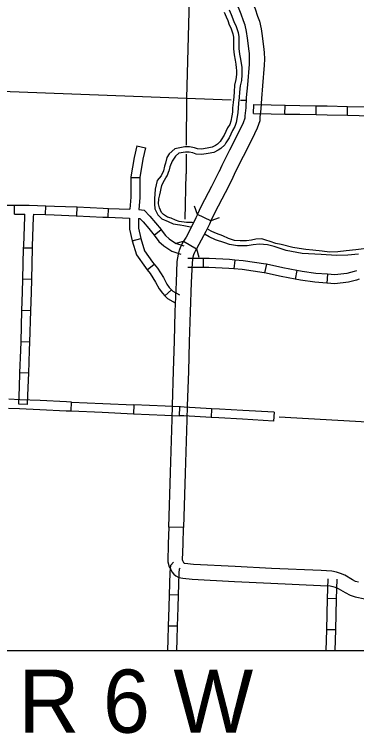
# Model space of a CAD drawing. Extents: x 1196286 to 1268366, y 2040822 to 2082115.
# Drawn here: x 1231536 to 1233701, y 2047441 to 2051997 of the extents above; entities that cross this region are included whole.
import ezdxf

# ---------------------------------------------------------------- set-up
doc = ezdxf.new("R2010")
doc.units = 0
for name, color, linetype in [('26', 7, 'Continuous'), ('60', 7, 'Continuous'), ('61', 7, 'Continuous'), ('62', 7, 'Continuous'), ('Level 69', 7, 'Continuous'), ('Level 71', 7, 'Continuous'), ('Level 76', 7, 'Continuous'), ('Level 8', 7, 'Continuous'), ('Level 87', 7, 'Continuous')]:
    doc.layers.add(name, color=color, linetype=linetype)

msp = doc.modelspace()

# ---------------------------------------------------------------- linework, layer by layer
at = {"layer": '60'}
for points in [[(1232645.8, 2052248.9), (1232623.9, 2051465.3), (1232622.9, 2051167.9)], [(1231228.9, 2051519.4), (1232623.9, 2051465.3), (1232908.2, 2051455.7)], [(1232966.3, 2051453.8), (1232998.5, 2051452.7)], [(1232622.7, 2051111.6), (1232622.2, 2050985.8)], [(1232615.9, 2050700.4), (1232622.2, 2050985.8)], [(1233211.6, 2049446.5), (1234584.3, 2049368.5)]]:
    msp.add_lwpolyline(points, dxfattribs=at)
at = {"layer": '61'}
for p, q in [((1233049.5, 2051369.5), (1233050.6, 2051425.7)), ((1233247.4, 2051365.5), (1233248.6, 2051421.7)), ((1233445.4, 2051361.5), (1233446.5, 2051417.8)), ((1233643.4, 2051357.6), (1233644.5, 2051413.8)), ((1232311, 2051163.9), (1232365.8, 2051150.9)), ((1232273.6, 2050963.1), (1232329.8, 2050962.8)), ((1231535.8, 2050731.3), (1231537.2, 2050787.5)), ((1231733.4, 2050728.2), (1231735.4, 2050784.4)), ((1231931, 2050720.4), (1231933.6, 2050776.6)), ((1232129, 2050711.5), (1232131.1, 2050767.7)), ((1232420.7, 2050597.5), (1232463.8, 2050633.7)), ((1232281.7, 2050561.2), (1232335.6, 2050577.2)), ((1231650.7, 2050515.1), (1231594.4, 2050516.7)), ((1232730.6, 2050449.6), (1232730.1, 2050393.4)), ((1232930.8, 2050440.5), (1232925.3, 2050384.5)), ((1232376.8, 2050378.1), (1232420.2, 2050413.9)), ((1233130.2, 2050414.4), (1233118.5, 2050359.4)), ((1233323.7, 2050375), (1233313, 2050319.7)), ((1233516.8, 2050350), (1233512.3, 2050294)), ((1231645.3, 2050317.2), (1231589.1, 2050318.7)), ((1232488.7, 2050213.4), (1232529.5, 2050252.1)), ((1231639.7, 2050119.2), (1231583.5, 2050120.9)), ((1231633.8, 2049921.3), (1231577.6, 2049923)), ((1231627, 2049723.2), (1231570.7, 2049725.3)), ((1231619.5, 2049525.3), (1231563.3, 2049527.5)), ((1232574.3, 2048318.5), (1232518.1, 2048320.3)), ((1233574.4, 2048295.4), (1233518.2, 2048297)), ((1232568.2, 2048120.6), (1232511.9, 2048122.3)), ((1233568.9, 2048097.5), (1233512.6, 2048099))]:
    msp.add_line(p, q, dxfattribs=at)
for points in [[(1233050.6, 2051425.7), (1233161, 2051423.5), (1233248.6, 2051421.7)], [(1233248.6, 2051421.7), (1233342.3, 2051419.9), (1233446.5, 2051417.8)], [(1233446.5, 2051417.8), (1233515.9, 2051416.4), (1233644.5, 2051413.8)], [(1233644.5, 2051413.8), (1233792.4, 2051410.9), (1233842.4, 2051409.9)], [(1233049.5, 2051369.5), (1233159.9, 2051367.2), (1233247.4, 2051365.5)], [(1233247.4, 2051365.5), (1233341.2, 2051363.6), (1233445.4, 2051361.5)], [(1233445.4, 2051361.5), (1233514.8, 2051360.2), (1233643.4, 2051357.6)], [(1233643.4, 2051357.6), (1233791.2, 2051354.6), (1233841.3, 2051353.6)], [(1232311, 2051163.9), (1232293.5, 2051090), (1232273.6, 2050968), (1232273.6, 2050963.1)], [(1232365.8, 2051150.9), (1232348.7, 2051079), (1232329.9, 2050963.3), (1232329.8, 2050962.8)], [(1232273.6, 2050963.1), (1232272.8, 2050838.2), (1232266.1, 2050762.8)], [(1232329.8, 2050962.8), (1232329.1, 2050835.5), (1232322.4, 2050760.6)], [(1231334.6, 2050768.6), (1231371.5, 2050775.4), (1231449.2, 2050782.6), (1231487.1, 2050787.4), (1231512.1, 2050788.2), (1231537.2, 2050787.5)], [(1231537.2, 2050787.5), (1231546.5, 2050787.3), (1231628.7, 2050788.3), (1231735.4, 2050784.4)], [(1231735.4, 2050784.4), (1231790, 2050782.4), (1231929, 2050776.8), (1231933.6, 2050776.6)], [(1231933.6, 2050776.6), (1232097.4, 2050768.9), (1232131.1, 2050767.7)], [(1232131.1, 2050767.7), (1232266.1, 2050762.8)], [(1232322.4, 2050760.6), (1232357.4, 2050755.7), (1232392, 2050719.2), (1232428.6, 2050675.6), (1232463.8, 2050633.7)], [(1231535.8, 2050731.3), (1231546.1, 2050731), (1231601.4, 2050731.7)], [(1231594.4, 2050516.7), (1231594.8, 2050529.7), (1231600.9, 2050714.7)], [(1231600.9, 2050714.7), (1231601.4, 2050731.7)], [(1231650.7, 2050515.1), (1231651, 2050528), (1231657.1, 2050712.9)], [(1231657.1, 2050712.9), (1231657.7, 2050730.9)], [(1231657.7, 2050730.9), (1231733.4, 2050728.2)], [(1231733.4, 2050728.2), (1231787.9, 2050726.2), (1231926.6, 2050720.6), (1231931, 2050720.4)], [(1231931, 2050720.4), (1232095.1, 2050712.7), (1232129, 2050711.5)], [(1232129, 2050711.5), (1232264, 2050706.6)], [(1232264, 2050706.6), (1232264.4, 2050636.1), (1232281.3, 2050562.5), (1232281.7, 2050561.2)], [(1232320.2, 2050704.1), (1232330.1, 2050702.7), (1232350, 2050681.7), (1232385.5, 2050639.4), (1232420.7, 2050597.5)], [(1232320.2, 2050704.1), (1232320.6, 2050642.7), (1232335.7, 2050576.8), (1232335.6, 2050577.2)], [(1232463.8, 2050633.7), (1232465.5, 2050631.7), (1232491.1, 2050595.5), (1232514.4, 2050574.9), (1232555.9, 2050548.3), (1232608.3, 2050530.2)], [(1232335.6, 2050577.2), (1232359, 2050498.2), (1232409.4, 2050427), (1232420.2, 2050413.9)], [(1232420.7, 2050597.5), (1232420.9, 2050597.3), (1232448.9, 2050557.7), (1232480.4, 2050529.9), (1232531.2, 2050497.3), (1232589.9, 2050477)], [(1232281.7, 2050561.2), (1232307.7, 2050473.3), (1232364.6, 2050392.8), (1232376.8, 2050378.1)], [(1231589.1, 2050318.7), (1231594.4, 2050516.7)], [(1231645.3, 2050317.2), (1231650.7, 2050515.1)], [(1232730.6, 2050449.6), (1232634.3, 2050450.4)], [(1232930.8, 2050440.5), (1232896.6, 2050443.8), (1232767.5, 2050449.3), (1232730.6, 2050449.6)], [(1233130.2, 2050414.4), (1233125.9, 2050415.4), (1232982.9, 2050435.4), (1232930.8, 2050440.5)], [(1232420.2, 2050413.9), (1232441.4, 2050388.2), (1232478.5, 2050328.9), (1232499.8, 2050287.7), (1232515.4, 2050267), (1232529.5, 2050252.1)], [(1232730.1, 2050393.4), (1232633.9, 2050394.2)], [(1232925.3, 2050384.5), (1232892.6, 2050387.7), (1232766.1, 2050393.1), (1232730.1, 2050393.4)], [(1233323.7, 2050375), (1233234.7, 2050392.2), (1233130.2, 2050414.4)], [(1232376.8, 2050378.1), (1232395.7, 2050355.2), (1232429.6, 2050301), (1232452.1, 2050257.6), (1232472.4, 2050230.7), (1232488.7, 2050213.4)], [(1233118.5, 2050359.4), (1233116.1, 2050359.9), (1232976.3, 2050379.6), (1232925.3, 2050384.5)], [(1233313, 2050319.7), (1233223.5, 2050337), (1233118.5, 2050359.4)], [(1233516.8, 2050350), (1233444, 2050355.9), (1233356, 2050368.7), (1233323.7, 2050375)], [(1233701.3, 2050372.2), (1233685.2, 2050367.3), (1233639.6, 2050356.1), (1233563.1, 2050346.3), (1233516.8, 2050350)], [(1231583.5, 2050120.9), (1231586.9, 2050236.4), (1231589.1, 2050318.7)], [(1231639.7, 2050119.2), (1231643.1, 2050234.8), (1231645.3, 2050317.2)], [(1233512.3, 2050294), (1233437.7, 2050300), (1233346.6, 2050313.2), (1233313, 2050319.7)], [(1233717.8, 2050318.4), (1233700.2, 2050313), (1233649.9, 2050300.7), (1233564.4, 2050289.8), (1233512.3, 2050294)], [(1232529.5, 2050252.1), (1232538.4, 2050242.7), (1232580.8, 2050219.8)], [(1232488.7, 2050213.4), (1232503.8, 2050197.5), (1232554.1, 2050170.3)], [(1231577.6, 2049923), (1231583.5, 2050120.9)], [(1231633.8, 2049921.3), (1231639.7, 2050119.2)], [(1231570.7, 2049725.3), (1231576, 2049869.3), (1231577.6, 2049923)], [(1231627, 2049723.2), (1231632.2, 2049867.4), (1231633.8, 2049921.3)], [(1231563.3, 2049527.5), (1231567.5, 2049636.2), (1231570.7, 2049725.3)], [(1231619.5, 2049525.3), (1231623.7, 2049634.1), (1231627, 2049723.2)], [(1232518.1, 2048320.3), (1232522.4, 2048460.7), (1232526.6, 2048508.1), (1232542.5, 2048525.8)], [(1232574.3, 2048318.5), (1232578.6, 2048457.4), (1232581, 2048484.4), (1232584.3, 2048488.2)], [(1233518.2, 2048297), (1233521.7, 2048421.6)], [(1233574.4, 2048295.4), (1233577.9, 2048420)], [(1232511.9, 2048122.3), (1232515.6, 2048241.1), (1232518.1, 2048320.3)], [(1232568.2, 2048120.6), (1232571.8, 2048239.3), (1232574.3, 2048318.5)], [(1233512.6, 2048099), (1233518.2, 2048297)], [(1233568.9, 2048097.5), (1233574.4, 2048295.4)], [(1232507.1, 2047966.3), (1232509.3, 2048037.6), (1232511.9, 2048122.3)], [(1232563.4, 2047966.3), (1232565.5, 2048035.8), (1232568.2, 2048120.6)], [(1233508.9, 2047966.3), (1233512.6, 2048099)], [(1233565.2, 2047966.3), (1233568.9, 2048097.5)]]:
    msp.add_lwpolyline(points, dxfattribs=at)
at = {"layer": '62'}
for points in [[(1232894.1, 2052026.4), (1232908.5, 2051995.4), (1232918.3, 2051968.7), (1232926.8, 2051944.8), (1232937.7, 2051925.5), (1232952.7, 2051882.6), (1232956.7, 2051855), (1232956.5, 2051809.8), (1232956, 2051779.6), (1232960.7, 2051744.9), (1232966.4, 2051713.6), (1232971.2, 2051686.4), (1232974.8, 2051662.1), (1232975.6, 2051642.4), (1232975.9, 2051614.5), (1232971.9, 2051577.6), (1232963.5, 2051543.8), (1232961, 2051504.8), (1232959, 2051471), (1232953.7, 2051434.4), (1232951.3, 2051401.7), (1232949.5, 2051374.1), (1232945.9, 2051348.1), (1232938.3, 2051311.4), (1232930.2, 2051285.4), (1232915.5, 2051261.1)], [(1232863, 2052011.1), (1232876.4, 2051982.1), (1232885.7, 2051956.9), (1232895.1, 2051930.3), (1232906, 2051911.1), (1232918.9, 2051874.3), (1232922, 2051852.6), (1232921.8, 2051810), (1232921.3, 2051777.5), (1232926.5, 2051739.5), (1232932.2, 2051707.5), (1232936.9, 2051680.9), (1232940.2, 2051658.9), (1232940.9, 2051641.5), (1232941.2, 2051616.2), (1232937.6, 2051583.7), (1232929, 2051549.2), (1232926.3, 2051506.9), (1232924.5, 2051474.5), (1232919.2, 2051438.1), (1232916.7, 2051404.1), (1232915, 2051377.6), (1232911.7, 2051354), (1232904.6, 2051320.1), (1232898.3, 2051299.7), (1232884.7, 2051277.2)], [(1232884.7, 2051277.2), (1232864.1, 2051231.1), (1232844.2, 2051202), (1232838.6, 2051192.1), (1232821, 2051174.2), (1232807.8, 2051166.6), (1232786.8, 2051155.4), (1232756.4, 2051149.1), (1232720.1, 2051143.4), (1232693.8, 2051145.5), (1232675.4, 2051152.2), (1232644.3, 2051158.5), (1232615.3, 2051158.4), (1232551.5, 2051145.6), (1232515.7, 2051113.7)], [(1232915.5, 2051261.1), (1232894.5, 2051214.1), (1232873.7, 2051183.6), (1232866.5, 2051171), (1232842.5, 2051146.6), (1232824.7, 2051136.3), (1232798.8, 2051122.4), (1232762.6, 2051115), (1232721.5, 2051108.5), (1232686.4, 2051111.3), (1232666, 2051118.7), (1232640.9, 2051123.8), (1232617.7, 2051123.7), (1232576.1, 2051118.2), (1232554.4, 2051097.7)], [(1232515.7, 2051113.7), (1232499.9, 2051090.5), (1232491, 2051055), (1232485.3, 2051036.2), (1232479, 2051005.4), (1232465.4, 2050974.9), (1232439.5, 2050945), (1232427.3, 2050890.5), (1232422.2, 2050828.6), (1232423.3, 2050797.5), (1232424.3, 2050764), (1232442.5, 2050727.4), (1232468.5, 2050702.4), (1232509.6, 2050683.9), (1232541.1, 2050670.6), (1232582.7, 2050664.1), (1232585.1, 2050664), (1232607.1, 2050658.3), (1232651.1, 2050651.6)], [(1232554.4, 2051097.7), (1232533.4, 2051067.6), (1232519.5, 2051029.9), (1232513.3, 2051003.4)], [(1232667.1, 2050677.2), (1232659.9, 2050677.3), (1232625.9, 2050678.2), (1232579.2, 2050685.3), (1232554.6, 2050693.2), (1232527.8, 2050704.9), (1232505.4, 2050713.1), (1232479.8, 2050728.5), (1232467.3, 2050742.6), (1232453.5, 2050771), (1232448.3, 2050796.7), (1232450.7, 2050828.9), (1232455.9, 2050854.4), (1232460.3, 2050872), (1232464.8, 2050894.4), (1232468.8, 2050912), (1232477, 2050930.7), (1232486.6, 2050946.3), (1232494.6, 2050960.8), (1232501.6, 2050973.1), (1232507, 2050984.7), (1232513.3, 2051003.4)], [(1233795.6, 2050517.5), (1233697.2, 2050504.4), (1233635, 2050497.8), (1233583.6, 2050492.2), (1233530.4, 2050491.2), (1233484.4, 2050497.6), (1233423.4, 2050504.1), (1233379.3, 2050507.8), (1233337.8, 2050513.4), (1233298.2, 2050519.2), (1233224.7, 2050538.4), (1233190, 2050546.1), (1233154.2, 2050557.5), (1233127.7, 2050566.2), (1233100.9, 2050573.8), (1233064.5, 2050572.1), (1233035.6, 2050566.5), (1233004.8, 2050561.4), (1232964, 2050561.3), (1232929.6, 2050565.2), (1232891.5, 2050576.7), (1232854.3, 2050593), (1232815.6, 2050609), (1232786.2, 2050621.9), (1232761, 2050634.9)], [(1233712.9, 2050477.1), (1233646.1, 2050470.4), (1233574.6, 2050468.7), (1233476.3, 2050475.3), (1233355.9, 2050482.8), (1233255.7, 2050501.5), (1233180.4, 2050526.2), (1233136.5, 2050537.6), (1233087.4, 2050542.1), (1233047.8, 2050536.7), (1233008.1, 2050531.2), (1232946.6, 2050531.4), (1232897.6, 2050538.3), (1232868.5, 2050549.1), (1232807.7, 2050568.4), (1232769.1, 2050586.8), (1232742.6, 2050602.3)]]:
    msp.add_lwpolyline(points, dxfattribs=at)
at = {"layer": 'Level 69'}
for p, q in [((1232783.9, 2049499), (1232780.7, 2049442.8)), ((1233179.2, 2049476.5), (1233176, 2049420.4))]:
    msp.add_line(p, q, dxfattribs=at)
for points in [[(1232586.2, 2049510.2), (1232583.7, 2049510.4)], [(1232783.9, 2049499), (1232610.2, 2049508.9), (1232586.2, 2049510.2)], [(1232981.6, 2049487.8), (1232833.5, 2049496.2), (1232783.9, 2049499)], [(1233179.2, 2049476.5), (1232981.6, 2049487.8)], [(1232583, 2049454.1), (1232580.5, 2049454.2)], [(1232780.7, 2049442.8), (1232607, 2049452.7), (1232583, 2049454.1)], [(1232978.4, 2049431.6), (1232830.3, 2049440), (1232780.7, 2049442.8)], [(1233176, 2049420.4), (1232978.4, 2049431.6)]]:
    msp.add_lwpolyline(points, dxfattribs=at)
at = {"layer": 'Level 71'}
for p, q in [((1231894.4, 2049484.8), (1231896.9, 2049541)), ((1232292.5, 2049523.4), (1232290, 2049467.2)), ((1232580.9, 2049454.2), (1232583.4, 2049510.4))]:
    msp.add_line(p, q, dxfattribs=at)
for points in [[(1231699.1, 2049549.8), (1231571, 2049555.5), (1231501.2, 2049558.6)], [(1231896.9, 2049541), (1231865.3, 2049542.4), (1231699.1, 2049549.8)], [(1231896.9, 2049541), (1232094.7, 2049532.2)], [(1232094.7, 2049532.2), (1232292.5, 2049523.4)], [(1232490.3, 2049514.5), (1232292.5, 2049523.4)], [(1231498.7, 2049502.4), (1231568.5, 2049499.3), (1231696.5, 2049493.6)], [(1231696.5, 2049493.6), (1231862.8, 2049486.2), (1231894.4, 2049484.8)], [(1231894.4, 2049484.8), (1232092.2, 2049476)], [(1232092.2, 2049476), (1232290, 2049467.2)], [(1232583.4, 2049510.4), (1232490.3, 2049514.5)], [(1232290, 2049467.2), (1232487.8, 2049458.4)], [(1232487.8, 2049458.4), (1232580.9, 2049454.2)]]:
    msp.add_lwpolyline(points, dxfattribs=at)
at = {"layer": 'Level 76'}
for points in [[(1232694.4, 2050728.3), (1232675.4, 2050781.2)], [(1232832.2, 2050707.4), (1232779.2, 2050688.4)], [(1232552.1, 2050544.6), (1232606.5, 2050559.1)], [(1232687.6, 2050512.1), (1232702.1, 2050457.8)]]:
    msp.add_lwpolyline(points, dxfattribs=at)
at = {"layer": 'Level 8'}
msp.add_lwpolyline([(1241590.6, 2065596.8), (1214332.8, 2065596.8), (1214332.8, 2047966.3), (1241590.6, 2047966.3)], close=True, dxfattribs=at)
at = {"layer": 'Level 87'}
for p, q in [((1232833.3, 2051002.5), (1232834.3, 2051004.6)), ((1232918.9, 2050964.2), (1232917.9, 2050962.1)), ((1232606.5, 2050559.1), (1232606.5, 2050559.1)), ((1232606.3, 2048746.5), (1232512.6, 2048749.4))]:
    msp.add_line(p, q, dxfattribs=at)
for points in [[(1232943.6, 2052266.3), (1232994.9, 2052167.1), (1233039.1, 2052078.2), (1233058.7, 2052031.1), (1233075.2, 2051985.5), (1233085.8, 2051953), (1233096.9, 2051904.6), (1233103.4, 2051859.8), (1233114.8, 2051773.7), (1233116.6, 2051755.2), (1233118.1, 2051713.4), (1233116.4, 2051674.7), (1233106.3, 2051543.3), (1233098.9, 2051463.3), (1233095, 2051397.7), (1233089.7, 2051345.9), (1233088, 2051322.9), (1233072.3, 2051276.6), (1233038.1, 2051204.4), (1232983.2, 2051096), (1232935.2, 2051000.7), (1232918.9, 2050964.2)], [(1232833.3, 2051002.5), (1232850.5, 2051040.9), (1232899.5, 2051138.3), (1232953.9, 2051245.7), (1232985.3, 2051311.8), (1232995.4, 2051341.8), (1232996.4, 2051354.2), (1233001.5, 2051405.2), (1233005.4, 2051470.4), (1233012.9, 2051551.2), (1233022.8, 2051680.4), (1233024.3, 2051713.9), (1233023.1, 2051748.8), (1233021.6, 2051762.8), (1233010.5, 2051847), (1233004.7, 2051887.3), (1232995.3, 2051927.9), (1232986.5, 2051955.1), (1232971.2, 2051997.2), (1232953.8, 2052039.3), (1232911.3, 2052124.7), (1232860.3, 2052223.2)], [(1232694.4, 2050728.3), (1232720.6, 2050783.9), (1232785.4, 2050908.3), (1232834.3, 2051004.6)], [(1232917.9, 2050962.1), (1232868.7, 2050865.4), (1232804.6, 2050742.3), (1232779.2, 2050688.4)], [(1232694.4, 2050728.3), (1232684.9, 2050708.2), (1232663.4, 2050662.6), (1232622, 2050585.2), (1232606.5, 2050559.1)], [(1232779.2, 2050688.4), (1232694.4, 2050728.3)], [(1232779.2, 2050688.4), (1232769.7, 2050668.2), (1232747.1, 2050620.5), (1232703.7, 2050539.2), (1232687.6, 2050512.1)], [(1232512.6, 2048749.4), (1232523.2, 2049094.4), (1232533.6, 2049431.7), (1232536.3, 2049519.4), (1232542.8, 2049737.8), (1232548.3, 2049925.6), (1232553.9, 2050114.8), (1232560.6, 2050301.3), (1232566.8, 2050432), (1232573.2, 2050478.6), (1232580.2, 2050503.6), (1232589.5, 2050526.4), (1232600.9, 2050549.6), (1232606.5, 2050559.1)], [(1232606.5, 2050559.1), (1232687.6, 2050512.1)], [(1232687.6, 2050512.1), (1232683.4, 2050505), (1232675.1, 2050488), (1232669, 2050473.2), (1232665.2, 2050459.5), (1232660.3, 2050423.5), (1232654.3, 2050297.4), (1232647.6, 2050111.7), (1232642.1, 2049922.8), (1232636.5, 2049735), (1232630, 2049516.6), (1232627.4, 2049428.8), (1232616.9, 2049091.5), (1232606.3, 2048746.5)], [(1232512.6, 2048749.4), (1232509.3, 2048642.7), (1232505.8, 2048529.7), (1232514.6, 2048497.8), (1232525.1, 2048479.6), (1232533, 2048465.7), (1232544.3, 2048451.3), (1232557.2, 2048441), (1232575.9, 2048429.9), (1232602.4, 2048425.3), (1232661.3, 2048419.2), (1232928.2, 2048404.9), (1233159.3, 2048393), (1233472.2, 2048379.5), (1233534.1, 2048376), (1233550.6, 2048373), (1233565.3, 2048368.1), (1233584.3, 2048359.9), (1233628.7, 2048333.6), (1233659.6, 2048316.6), (1233691.3, 2048308.1), (1233754.2, 2048293.8)], [(1233713.9, 2048399.1), (1233694.9, 2048404.2), (1233675.2, 2048415.1), (1233626.9, 2048443.6), (1233599, 2048455.6), (1233574.1, 2048464.1), (1233545.1, 2048469.3), (1233476.8, 2048473.1), (1233163.8, 2048486.7), (1232933.1, 2048498.5), (1232668.6, 2048512.7), (1232615.3, 2048518.2), (1232610.5, 2048519), (1232606.6, 2048526.1), (1232601.8, 2048534.4), (1232599.9, 2048541), (1232603, 2048639.8), (1232606.3, 2048746.5)]]:
    msp.add_lwpolyline(points, dxfattribs=at)

# ---------------------------------------------------------------- texts
at = {"layer": '26'}
msp.add_text('R 6 W', height=400, dxfattribs=at).set_placement((1231561.1, 2047446.3))

doc.saveas('drawing.dxf')
